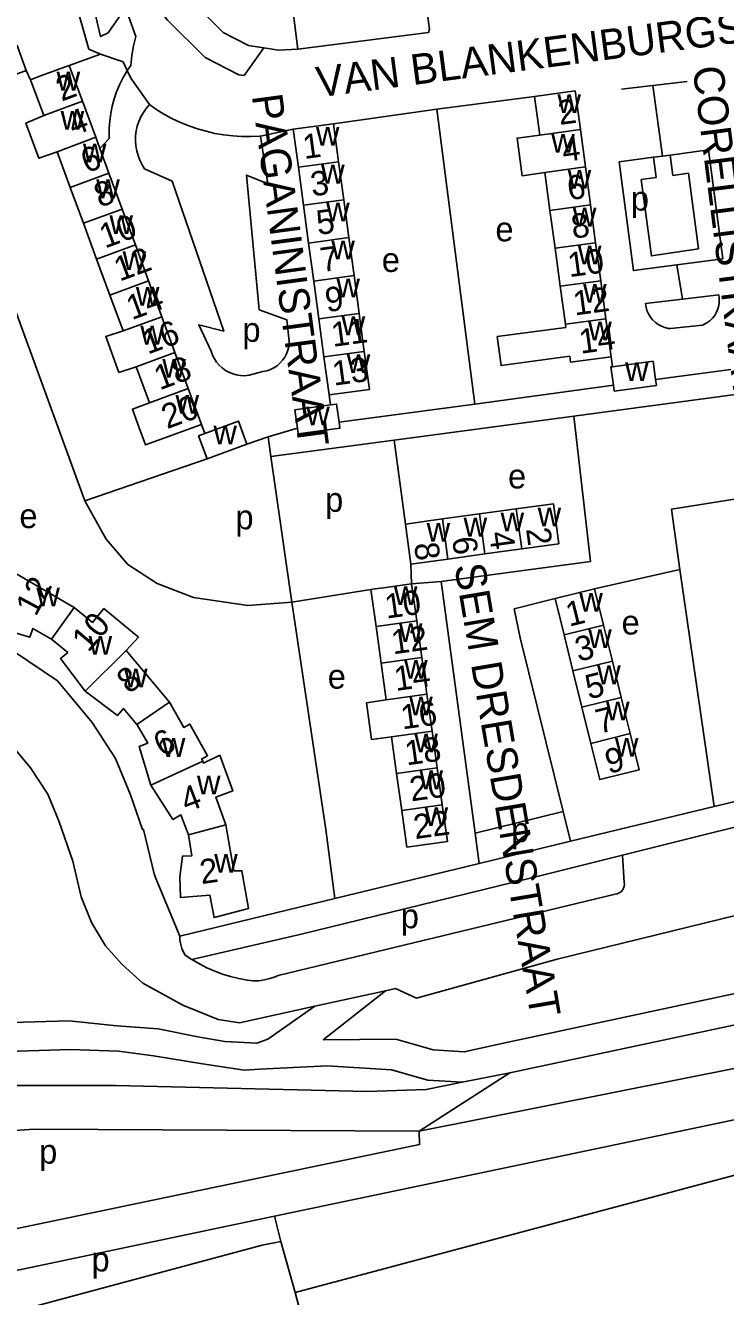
# Model space of a CAD drawing. Extents: x 159045 to 160918, y 380454 to 382516.
# Drawn here: x 159509.6 to 159624.4, y 380775.4 to 380983.9 of the extents above; entities that cross this region are included whole.
import ezdxf

# ---------------------------------------------------------------- set-up
doc = ezdxf.new("R2010")
doc.units = 0
for name, color, linetype in [('BLT_Basislijn', 7, 'Continuous'), ('BLT_Bebouwing', 7, 'Continuous'), ('BLT_Centroide', 7, 'Continuous'), ('BLT_Huisnummer', 7, 'Continuous'), ('BLT_Huisnummer_ tussenligend', 7, 'Continuous'), ('BLT_Onderverdeling_panden', 7, 'Continuous'), ('BLT_Straatnaam', 7, 'Continuous'), ('BLT_Vlakafsluiter', 7, 'Continuous')]:
    doc.layers.add(name, color=color, linetype=linetype)

msp = doc.modelspace()

# ---------------------------------------------------------------- linework, layer by layer
at = {"layer": 'BLT_Basislijn'}
for p, q in [((159554.27, 380979.98), (159553.56, 380985.62)), ((159545.48, 380975.67), (159548.67, 380980.22)), ((159509.73, 380976.49), (159510.44, 380975)), ((159526.86, 380977.33), (159526.3, 380976.49)), ((159526.3, 380976.49), (159526.86, 380975.26)), ((159526.86, 380975.26), (159529.93, 380970.91)), ((159612.49, 380974.03), (159618.11, 380974.71)), ((159577.06, 380970.17), (159593.09, 380972.25)), ((159607.37, 380973.42), (159612.49, 380974.03)), ((159612.49, 380974.03), (159614.07, 380962.48)), ((159577.06, 380970.17), (159560.12, 380967.76)), ((159577.06, 380970.17), (159583.3, 380921.8)), ((159548.12, 380965.76), (159553.5, 380966.86)), ((159523.35, 380965.35), (159521.8, 380963.69)), ((159612.62, 380962.28), (159606.94, 380961.53)), ((159614.07, 380962.48), (159612.62, 380962.28)), ((159613.06, 380958.94), (159612.62, 380962.28)), ((159615.33, 380962.64), (159614.07, 380962.48)), ((159615.78, 380959.3), (159615.33, 380962.64)), ((159618.32, 380959.64), (159615.78, 380959.3)), ((159618.32, 380959.64), (159619.96, 380947.26)), ((159610.59, 380958.61), (159613.06, 380958.94)), ((159616.43, 380944.63), (159617.36, 380939.02)), ((159611.28, 380938.29), (159617.36, 380939.02)), ((159617.36, 380939.02), (159623.3, 380939.73)), ((159615.36, 380934.18), (159620.66, 380934.75)), ((159605.85, 380927.92), (159605.64, 380929.55)), ((159546.26, 380926.53), (159548.54, 380927.14)), ((159625.26, 380927.46), (159612.94, 380925.8)), ((159583.3, 380921.8), (159606.02, 380924.87)), ((159559.62, 380921.66), (159559.4, 380923.31)), ((159628.06, 380923.63), (159599.52, 380919.83)), ((159583.3, 380921.8), (159561.03, 380918.81)), ((159538.99, 380916.95), (159538.46, 380918.45)), ((159599.52, 380919.83), (159570.07, 380915.88)), ((159549.4, 380916.4), (159545.92, 380915.2)), ((159549.82, 380913.21), (159549.4, 380916.4)), ((159570.07, 380915.88), (159549.82, 380913.21)), ((159570.07, 380915.88), (159571.9, 380902.11)), ((159519.36, 380905.92), (159539.4, 380912.8)), ((159572.93, 380892.3), (159572.81, 380895.53)), ((159616.91, 380894.64), (159602.93, 380891.48)), ((159616.91, 380894.64), (159622.53, 380855.79)), ((159566.26, 380891.37), (159553.29, 380889.29)), ((159577.8, 380892.71), (159572.93, 380892.3)), ((159583.33, 380851.41), (159577.8, 380892.71)), ((159645.71, 380861.33), (159622.53, 380855.79)), ((159622.53, 380855.79), (159598.99, 380850.1)), ((159597.78, 380854.95), (159583.33, 380851.41)), ((159597.78, 380854.95), (159598.99, 380850.1)), ((159583.33, 380851.41), (159584, 380846.43)), ((159598.99, 380850.1), (159584, 380846.43)), ((159594.4, 380844.51), (159607.49, 380847.78)), ((159607.79, 380843.3), (159607.49, 380847.78)), ((159584, 380846.43), (159560.32, 380840.71)), ((159531.04, 380843.87), (159534.89, 380834.51)), ((159551.06, 380828.04), (159606.3, 380841.42)), ((159560.32, 380840.71), (159534.89, 380834.51)), ((159630.36, 380838.96), (159596.82, 380830.73)), ((159535.78, 380831.42), (159536.87, 380830.7)), ((159568.65, 380825.56), (159557.04, 380823.01)), ((159558.41, 380817.5), (159568.65, 380825.56)), ((159549.36, 380817.64), (159557.04, 380823.01)), ((159548.04, 380812.69), (159559.09, 380813.26)), ((159589.04, 380812.08), (159581.24, 380810.54)), ((159550.45, 380788.58), (159507.31, 380779.49)), ((159550.45, 380788.58), (159551.5, 380784.43)), ((159551.5, 380784.43), (159553.84, 380776.05)), ((159553.84, 380776.05), (159558.71, 380757.65))]:
    msp.add_line(p, q, dxfattribs=at)
for points in [[(159571.58, 381009.42), (159574.1, 380995.92), (159575.12, 380988.81), (159575.88, 380983.29), (159575.72, 380982.75), (159554.27, 380979.98)], [(159521.91, 380979.19), (159519.99, 380980.01), (159515.4, 380996.22)], [(159523.77, 380994.05), (159520.46, 380988.27), (159521.91, 380982.08), (159523.15, 380982.7), (159525, 380985.38), (159526.45, 380985.59), (159527.69, 380982.08)], [(159548.67, 380980.22), (159546.15, 380980.62), (159542.01, 380982.72), (159536.67, 380988.03), (159535.7, 380989.36)], [(159531.88, 380986.11), (159532.87, 380984.76), (159539.05, 380978.62), (159544.59, 380975.81), (159545.48, 380975.67)], [(159526.86, 380977.33), (159527.06, 380978.95), (159527.34, 380980.55), (159527.69, 380982.08)], [(159516.78, 380977.33), (159521.91, 380979.19)], [(159521.91, 380979.19), (159525.62, 380977.95), (159526.3, 380976.49)], [(159554.27, 380979.98), (159551.11, 380979.84), (159548.67, 380980.22)], [(159526.3, 380976.49), (159526.18, 380976.31), (159525.56, 380975.25), (159525.02, 380974.15), (159524.55, 380973.02), (159524.15, 380971.86), (159523.83, 380970.68), (159523.59, 380969.48), (159523.42, 380968.27), (159523.34, 380967.05), (159523.33, 380965.82), (159523.35, 380965.35)], [(159529.93, 380970.91), (159529.4, 380970.29), (159528.93, 380969.62), (159528.53, 380968.91), (159528.2, 380968.16), (159527.94, 380967.39), (159527.76, 380966.59), (159527.66, 380965.78), (159527.64, 380964.96), (159527.7, 380964.15), (159527.84, 380963.34), (159528.06, 380962.55), (159528.35, 380961.79), (159528.71, 380961.06), (159529.13, 380960.39)], [(159529.93, 380970.91), (159531.15, 380970.07), (159532.41, 380969.3), (159533.71, 380968.6), (159535.04, 380967.97), (159536.41, 380967.42), (159537.8, 380966.93), (159539.22, 380966.53), (159540.66, 380966.2), (159542.12, 380965.95), (159543.58, 380965.78), (159545.05, 380965.69), (159546.53, 380965.68), (159548, 380965.75), (159548.12, 380965.76)], [(159519.36, 380905.92), (159499.07, 380961.39), (159495.96, 380969.99)], [(159548.12, 380965.76), (159549.36, 380957.91), (159545.85, 380959.36), (159547.92, 380937.26), (159552.46, 380935.61), (159552.87, 380932.1)], [(159616.43, 380944.63), (159623.99, 380945.63), (159621.62, 380963.48), (159615.33, 380962.64)], [(159529.13, 380960.39), (159533.67, 380958.33), (159542.14, 380933.75), (159538.01, 380934.79), (159540.07, 380930.45)], [(159606.94, 380961.53), (159609.31, 380943.69), (159616.43, 380944.63)], [(159619.96, 380947.26), (159612.25, 380946.09), (159610.59, 380958.61)], [(159623.3, 380939.73), (159623.38, 380939.15), (159623.39, 380938.55), (159623.31, 380937.97), (159623.16, 380937.4), (159622.93, 380936.85), (159622.63, 380936.34), (159622.27, 380935.88), (159621.84, 380935.46), (159621.37, 380935.11), (159620.85, 380934.83), (159620.66, 380934.75)], [(159611.28, 380938.29), (159611.37, 380937.7), (159611.53, 380937.12), (159611.77, 380936.57), (159612.09, 380936.06), (159612.46, 380935.6), (159612.9, 380935.18), (159613.38, 380934.84), (159613.91, 380934.55), (159614.47, 380934.35), (159615.05, 380934.21), (159615.36, 380934.18)], [(159540.07, 380930.45), (159540.29, 380929.82), (159540.58, 380929.23), (159540.94, 380928.67), (159541.37, 380928.17), (159541.85, 380927.71), (159542.39, 380927.32), (159542.97, 380927), (159543.58, 380926.74), (159544.22, 380926.57), (159544.87, 380926.47), (159545.54, 380926.45), (159546.26, 380926.53)], [(159548.54, 380927.14), (159549.16, 380927.27), (159549.76, 380927.47), (159550.33, 380927.75), (159550.86, 380928.09), (159551.34, 380928.5), (159551.76, 380928.97), (159552.13, 380929.49), (159552.43, 380930.05), (159552.65, 380930.64), (159552.8, 380931.26), (159552.86, 380931.89), (159552.87, 380932.1)], [(159628.06, 380923.63), (159630.34, 380906.88), (159615.55, 380904.57), (159616.91, 380894.64)], [(159599.52, 380919.83), (159602.25, 380895.97), (159577.8, 380892.71)], [(159554.19, 380917.83), (159549.4, 380916.4)], [(159549.82, 380913.21), (159551.47, 380901.84), (159552.35, 380895.69), (159553.29, 380889.29)], [(159519.36, 380905.92), (159522.82, 380899.62), (159526.4, 380895.45), (159531.22, 380892.38), (159537.14, 380890.04), (159546.08, 380888.77), (159553.29, 380889.29)], [(159553.29, 380889.29), (159558.88, 380852.03), (159560.32, 380840.71)], [(159596.47, 380889.89), (159589.77, 380888.19), (159590.71, 380883.46), (159597.78, 380854.95)], [(159494.34, 380885.27), (159497.12, 380884.85), (159507.61, 380881.26), (159514.83, 380876.37), (159520.52, 380869.57), (159524.37, 380863.66), (159526.85, 380857.71), (159528.78, 380852.03), (159528.97, 380852.03), (159530.69, 380844.74), (159531.04, 380843.87)], [(159501.45, 380870.19), (159501.98, 380869.98), (159506.37, 380867.01), (159510.45, 380862.12), (159513.28, 380857.79), (159515.15, 380853.29), (159517.36, 380846.79), (159518.74, 380840.96), (159520.43, 380836.73), (159522.7, 380832.93), (159525.47, 380829.87), (159528.86, 380826.82), (159535.38, 380823.19), (159541.21, 380820.82)], [(159607.49, 380847.78), (159620.22, 380850.96), (159639.62, 380855.76)], [(159594.4, 380844.51), (159554.59, 380834.8), (159536.87, 380830.7)], [(159606.3, 380841.42), (159606.65, 380841.47), (159606.98, 380841.6), (159607.28, 380841.8), (159607.52, 380842.06), (159607.69, 380842.36), (159607.8, 380842.7), (159607.82, 380843.06), (159607.79, 380843.3)], [(159686.59, 380837.69), (159626.47, 380825.2), (159588, 380816.97)], [(159534.89, 380834.51), (159534.93, 380833.83), (159535.06, 380833.15), (159535.26, 380832.49), (159535.54, 380831.86), (159535.78, 380831.42)], [(159687.61, 380832.79), (159627.5, 380820.3), (159589.04, 380812.08)], [(159536.87, 380830.7), (159538.13, 380829.96), (159539.36, 380829.33), (159540.63, 380828.77), (159541.93, 380828.28), (159543.25, 380827.88), (159544.59, 380827.55), (159545.95, 380827.29), (159546.95, 380827.16)], [(159596.82, 380830.73), (159573.74, 380824.36), (159570.31, 380825.93), (159568.65, 380825.56)], [(159546.95, 380827.16), (159547.87, 380827.21), (159548.79, 380827.34), (159549.69, 380827.55), (159550.57, 380827.84), (159551.06, 380828.04)], [(159557.04, 380823.01), (159544.7, 380820.3), (159541.21, 380820.82)], [(159574.18, 380802.53), (159627.2, 380813.1), (159661.54, 380820.15), (159685.69, 380824.02)], [(159489.24, 380816.91), (159496.14, 380818.52), (159507.36, 380820.34), (159516.75, 380820.61), (159524.57, 380819.82), (159531.35, 380819.3), (159537.87, 380817.99), (159542.31, 380817.21), (159547.52, 380816.95), (159549.36, 380817.64)], [(159702.38, 380818.76), (159664.72, 380812.51), (159550.45, 380788.58)], [(159493.29, 380809.13), (159493.01, 380811.99), (159494.32, 380813.04), (159500.05, 380814.08), (159508.4, 380815.65), (159517.01, 380815.91), (159524.83, 380815.65), (159530.57, 380814.86), (159538.65, 380813.56), (159545.44, 380812.51), (159548.04, 380812.69)], [(159588, 380816.97), (159581.56, 380815.53), (159576.44, 380815.86), (159570.32, 380817.6), (159558.41, 380817.5)], [(159553.84, 380776.05), (159694.54, 380813.62), (159694.88, 380813.4), (159722.55, 380710.08), (159722.69, 380708.76), (159585.61, 380671.57)], [(159581.24, 380810.54), (159575.58, 380810.9), (159569.64, 380812.59), (159559.09, 380813.26)], [(159581.24, 380810.54), (159575.3, 380809.37), (159565.62, 380809.05), (159524.39, 380809.99), (159501.59, 380809.99), (159493.29, 380809.13)], [(159494.67, 380801.41), (159496.53, 380801.83), (159510.95, 380802.87), (159574.18, 380802.53)], [(159505.61, 380785.99), (159574.24, 380800.32), (159574.18, 380802.53)], [(159508.57, 380773.13), (159548.4, 380783.83), (159551.5, 380784.43)]]:
    msp.add_lwpolyline(points, dxfattribs=at)
at = {"layer": 'BLT_Bebouwing'}
for p, q in [((159518.95, 380971.45), (159516.78, 380977.33)), ((159512.6, 380969.11), (159510.44, 380975)), ((159593.95, 380965.91), (159593.09, 380972.25)), ((159521.12, 380965.56), (159518.95, 380971.45)), ((159553.5, 380966.86), (159560.12, 380967.76)), ((159554.35, 380960.64), (159553.5, 380966.86)), ((159560.12, 380967.76), (159560.96, 380961.53)), ((159600.6, 380966.81), (159601.42, 380960.69)), ((159521.8, 380963.69), (159521.12, 380965.56)), ((159523.28, 380959.67), (159521.8, 380963.69)), ((159525.45, 380953.78), (159523.28, 380959.67)), ((159555.19, 380954.42), (159554.35, 380960.64)), ((159560.96, 380961.53), (159561.81, 380955.31)), ((159595.62, 380953.57), (159594.77, 380959.79)), ((159601.42, 380960.69), (159602.27, 380954.47)), ((159519.11, 380951.45), (159516.94, 380957.34)), ((159527.62, 380947.9), (159525.45, 380953.78)), ((159556.03, 380948.19), (159555.19, 380954.42)), ((159561.81, 380955.31), (159562.65, 380949.09)), ((159596.46, 380947.34), (159595.62, 380953.57)), ((159602.27, 380954.47), (159603.11, 380948.24)), ((159521.27, 380945.56), (159519.11, 380951.45)), ((159529.79, 380942.01), (159527.62, 380947.9)), ((159556.87, 380941.97), (159556.03, 380948.19)), ((159562.65, 380949.09), (159563.49, 380942.87)), ((159597.3, 380941.11), (159596.46, 380947.34)), ((159603.11, 380948.24), (159603.95, 380942.01)), ((159523.44, 380939.67), (159521.27, 380945.56)), ((159531.95, 380936.12), (159529.79, 380942.01)), ((159557.71, 380935.75), (159556.87, 380941.97)), ((159563.49, 380942.87), (159564.33, 380936.65)), ((159598.14, 380934.88), (159597.3, 380941.11)), ((159603.95, 380942.01), (159604.8, 380935.78)), ((159525.61, 380933.79), (159523.44, 380939.67)), ((159534.12, 380930.24), (159531.95, 380936.12)), ((159558.55, 380929.53), (159557.71, 380935.75)), ((159564.33, 380936.65), (159565.17, 380930.43)), ((159604.8, 380935.78), (159605.64, 380929.55)), ((159536.29, 380924.35), (159534.12, 380930.24)), ((159559.4, 380923.31), (159558.55, 380929.53)), ((159529.94, 380922.01), (159527.78, 380927.9)), ((159538.46, 380918.45), (159536.29, 380924.35)), ((159545.92, 380915.2), (159539.4, 380912.8)), ((159577.97, 380902.94), (159584.04, 380903.78)), ((159584.04, 380903.78), (159590.1, 380904.61)), ((159571.9, 380902.11), (159577.97, 380902.94)), ((159572.81, 380895.53), (159571.9, 380902.11)), ((159584.94, 380897.2), (159578.88, 380896.37)), ((159591.01, 380898.04), (159584.94, 380897.2)), ((159578.88, 380896.37), (159572.81, 380895.53)), ((159566.26, 380891.37), (159567.1, 380885.33)), ((159572.93, 380892.3), (159573.76, 380886.26)), ((159596.47, 380889.89), (159602.93, 380891.48)), ((159604.39, 380885.54), (159602.93, 380891.48)), ((159596.47, 380889.89), (159597.93, 380883.95)), ((159567.1, 380885.33), (159567.94, 380879.3)), ((159573.76, 380886.26), (159574.6, 380880.22)), ((159605.85, 380879.6), (159604.39, 380885.54)), ((159597.93, 380883.95), (159599.39, 380878.01)), ((159567.94, 380879.3), (159568.78, 380873.26)), ((159574.6, 380880.22), (159575.44, 380874.18)), ((159607.31, 380873.67), (159605.85, 380879.6)), ((159599.39, 380878.01), (159600.85, 380872.08)), ((159575.44, 380874.18), (159576.28, 380868.15)), ((159600.85, 380872.08), (159602.31, 380866.14)), ((159608.77, 380867.73), (159607.31, 380873.67)), ((159527.92, 380869.18), (159527.88, 380869.23)), ((159576.28, 380868.15), (159577.12, 380862.11)), ((159569.62, 380867.22), (159570.46, 380861.18)), ((159577.12, 380862.11), (159577.96, 380856.07)), ((159570.46, 380861.18), (159571.3, 380855.15))]:
    msp.add_line(p, q, dxfattribs=at)
for points in [[(159509.73, 380976.49), (159508.21, 380980.63), (159504.26, 380979.17)], [(159505.78, 380975.03), (159509.73, 380976.49)], [(159510.44, 380975), (159512.09, 380975.61), (159516.78, 380977.33)], [(159593.09, 380972.25), (159599.74, 380973.15), (159600.6, 380966.81)], [(159514.79, 380963.18), (159511.79, 380962.1), (159509.66, 380967.87), (159512.6, 380969.11)], [(159594.77, 380959.79), (159591.07, 380959.22), (159590.23, 380965.41), (159593.95, 380965.91)], [(159516.94, 380957.34), (159514.79, 380963.18)], [(159605.64, 380929.55), (159598.99, 380928.65), (159598.85, 380929.63), (159587.6, 380928.11), (159586.96, 380932.85), (159598.21, 380934.37), (159598.14, 380934.88)], [(159527.78, 380927.9), (159524.92, 380926.99), (159522.76, 380932.85), (159525.61, 380933.79)], [(159565.17, 380930.43), (159566.02, 380924.2), (159559.4, 380923.31)], [(159605.85, 380927.92), (159612.53, 380928.82), (159612.94, 380925.8)], [(159606.02, 380924.87), (159605.62, 380927.88), (159605.85, 380927.92)], [(159612.94, 380925.8), (159613.07, 380924.84), (159606.15, 380923.91), (159606.02, 380924.87)], [(159538.46, 380918.45), (159529.3, 380915.08), (159528.27, 380917.87), (159527.14, 380920.96), (159529.94, 380922.01)], [(159554.19, 380917.83), (159553.78, 380920.87), (159559.62, 380921.66)], [(159559.62, 380921.66), (159560.63, 380921.8), (159561.03, 380918.81)], [(159538.99, 380916.95), (159544.52, 380918.99), (159545.92, 380915.2)], [(159561.03, 380918.81), (159561.17, 380917.83), (159554.32, 380916.91), (159554.19, 380917.83)], [(159539.4, 380912.8), (159538, 380916.58), (159538.99, 380916.95)], [(159590.1, 380904.61), (159596.17, 380905.45), (159597.07, 380898.87), (159591.01, 380898.04)], [(159508, 380893.99), (159517.59, 380888.43)], [(159566.26, 380891.37), (159566.93, 380891.46), (159568.34, 380891.66), (159572.93, 380892.3)], [(159517.59, 380888.43), (159520.57, 380885.96), (159522.47, 380888.25), (159528.15, 380883.54), (159526.11, 380881.37)], [(159513.89, 380883.24), (159510.82, 380884.99), (159510.32, 380883.57), (159504.92, 380885.13), (159504.04, 380885.52)], [(159519.39, 380874.72), (159515.35, 380880.03), (159516.52, 380881.04), (159513.89, 380883.24)], [(159526.11, 380881.37), (159533.24, 380872.87)], [(159527.88, 380869.23), (159525.66, 380871.87), (159524.69, 380870.68), (159519.39, 380874.72)], [(159533.24, 380872.87), (159535.55, 380868.76), (159536.54, 380869.31), (159539.47, 380864.11), (159538.48, 380863.55), (159538.67, 380863.21)], [(159568.78, 380873.26), (159565.53, 380872.79), (159566.36, 380866.79), (159569.62, 380867.22)], [(159530.17, 380859.3), (159528.22, 380865.63), (159529.66, 380866.17), (159527.92, 380869.18)], [(159602.31, 380866.14), (159603.77, 380860.2), (159610.23, 380861.79), (159608.77, 380867.73)], [(159538.67, 380863.21), (159538.79, 380862.89), (159541.5, 380864.18)], [(159541.5, 380864.18), (159543.62, 380858.34), (159540.8, 380857.31), (159542.46, 380852.79)], [(159536.31, 380851.13), (159535.09, 380854.39), (159533.77, 380853.66), (159530.17, 380859.3)], [(159571.3, 380855.15), (159571.42, 380854.31), (159572.14, 380849.11), (159578.8, 380850.03), (159577.96, 380856.07)], [(159542.46, 380852.79), (159543.78, 380845.23), (159545.09, 380845.23), (159546.15, 380839.03), (159540.53, 380837.57), (159539.85, 380841.24), (159535.01, 380840.83), (159534.94, 380844.25), (159535.34, 380847.65), (159536.9, 380847.71), (159536.31, 380851.13)]]:
    msp.add_lwpolyline(points, dxfattribs=at)
at = {"layer": 'BLT_Onderverdeling_panden'}
for p, q in [((159512.6, 380969.11), (159518.95, 380971.45)), ((159593.95, 380965.91), (159600.6, 380966.81)), ((159514.79, 380963.18), (159521.12, 380965.56)), ((159516.94, 380957.34), (159523.28, 380959.67)), ((159560.96, 380961.53), (159554.35, 380960.64)), ((159594.77, 380959.79), (159601.42, 380960.69)), ((159519.11, 380951.45), (159525.45, 380953.78)), ((159561.81, 380955.31), (159555.19, 380954.42)), ((159595.62, 380953.57), (159602.27, 380954.47)), ((159521.27, 380945.56), (159527.62, 380947.9)), ((159562.65, 380949.09), (159556.03, 380948.19)), ((159596.46, 380947.34), (159603.11, 380948.24)), ((159523.44, 380939.67), (159529.79, 380942.01)), ((159563.49, 380942.87), (159556.87, 380941.97)), ((159597.3, 380941.11), (159603.95, 380942.01)), ((159525.61, 380933.79), (159531.95, 380936.12)), ((159564.33, 380936.65), (159557.71, 380935.75)), ((159598.14, 380934.88), (159604.8, 380935.78)), ((159527.78, 380927.9), (159534.12, 380930.24)), ((159565.17, 380930.43), (159558.55, 380929.53)), ((159529.94, 380922.01), (159536.29, 380924.35)), ((159584.94, 380897.2), (159584.04, 380903.78)), ((159591.01, 380898.04), (159590.1, 380904.61)), ((159578.88, 380896.37), (159577.97, 380902.94)), ((159513.89, 380883.24), (159517.59, 380888.43)), ((159567.1, 380885.33), (159573.76, 380886.26)), ((159597.93, 380883.95), (159604.39, 380885.54)), ((159519.39, 380874.72), (159526.11, 380881.37)), ((159567.94, 380879.3), (159574.6, 380880.22)), ((159599.39, 380878.01), (159605.85, 380879.6)), ((159568.78, 380873.26), (159575.44, 380874.18)), ((159527.88, 380869.23), (159533.24, 380872.87)), ((159600.85, 380872.08), (159607.31, 380873.67)), ((159569.62, 380867.22), (159576.28, 380868.15)), ((159602.31, 380866.14), (159608.77, 380867.73)), ((159530.17, 380859.3), (159538.67, 380863.21)), ((159570.46, 380861.18), (159577.12, 380862.11)), ((159571.3, 380855.15), (159577.96, 380856.07)), ((159536.31, 380851.13), (159542.46, 380852.79))]:
    msp.add_line(p, q, dxfattribs=at)
at = {"layer": 'BLT_Vlakafsluiter'}
msp.add_line((159574.18, 380802.53), (159589.04, 380812.08), dxfattribs=at)

# ---------------------------------------------------------------- texts
at = {"layer": 'BLT_Centroide'}
for s, p in [('w', (159514.7, 380973.22)), ('w', (159596.84, 380969.53)), ('w', (159515.37, 380966.78)), ('w', (159557.23, 380964.19)), ('w', (159595.83, 380963.03)), ('w', (159519.02, 380961.44)), ('w', (159558.08, 380957.97)), ('w', (159598.52, 380957.12)), ('w', (159521.2, 380955.56)), ('p', (159608.88, 380953.53)), ('w', (159558.91, 380951.75)), ('w', (159599.37, 380950.91)), ('w', (159523.37, 380949.69)), ('e', (159586.67, 380948.48)), ('w', (159559.76, 380945.53)), ('w', (159600.2, 380944.69)), ('w', (159525.52, 380943.78)), ('e', (159568.04, 380943.46)), ('w', (159527.7, 380937.91)), ('w', (159560.6, 380939.31)), ('w', (159601.05, 380938.44)), ('w', (159528.44, 380931.56)), ('p', (159545.18, 380932)), ('w', (159561.45, 380933.09)), ('w', (159601.89, 380932.22)), ('w', (159532.04, 380926.12)), ('w', (159562.29, 380926.88)), ('w', (159607.93, 380925.56)), ('w', (159534.2, 380920.22)), ('w', (159555.65, 380918.31)), ('w', (159540.42, 380915.2)), ('e', (159588.74, 380907.95)), ('p', (159558.74, 380904.12)), ('e', (159508.6, 380901.45)), ('p', (159544.03, 380901.25)), ('w', (159587.52, 380900.91)), ('w', (159593.59, 380901.75)), ('w', (159575.39, 380899.23)), ('w', (159581.45, 380900.06)), ('w', (159511.38, 380888.62)), ('w', (159570.02, 380888.81)), ('w', (159600.43, 380887.72)), ('e', (159607.36, 380883.99)), ('w', (159570.85, 380882.78)), ('w', (159601.89, 380881.78)), ('w', (159519.95, 380880.67)), ('w', (159525.77, 380875.34)), ('w', (159571.7, 380876.75)), ('w', (159603.35, 380875.84)), ('e', (159559.17, 380875.11)), ('w', (159572.53, 380870.72)), ('w', (159604.81, 380869.91)), ('w', (159531.95, 380863.92)), ('w', (159573.37, 380864.66)), ('w', (159606.27, 380863.97)), ('w', (159574.21, 380858.62)), ('w', (159537.72, 380857.75)), ('w', (159575.05, 380852.59)), ('p', (159589.25, 380849.97)), ('w', (159540.55, 380844.92)), ('p', (159571.15, 380835.81)), ('p', (159511.84, 380797.2)), ('p', (159520.43, 380779.51))]:
    msp.add_text(s, height=4, dxfattribs=at).set_placement(p)
at = {"layer": 'BLT_Huisnummer'}
for s, rotation, p in [('2', 20.2148, (159515.52, 380971.39)), ('2', 7.7063, (159597.21, 380967.57)), ('1', 7.7063, (159555.33, 380961.98)), ('6', 20.2148, (159519.6, 380959.62)), ('6', 7.7075, (159598.72, 380955.21)), ('5', 7.7075, (159557.57, 380949.52)), ('10', 20.2098, (159522.63, 380947.28)), ('10', 7.7086, (159598.79, 380942.6)), ('14', 20.2127, (159527.04, 380935.53)), ('9', 7.708, (159559.01, 380936.86)), ('14', 7.7063, (159600.65, 380930.04)), ('13', 7.708, (159560.17, 380924.8)), ('20', 20.2119, (159532.81, 380917.66)), ('2', 277.8383, (159591.68, 380901.31)), ('8', 277.8468, (159573.31, 380898.86)), ('10', 7.9133, (159568.79, 380886.59)), ('1', 13.819, (159598.76, 380885.26)), ('10', 49.9144, (159519.92, 380880.92)), ('14', 7.9144, (159570.33, 380874.72)), ('5', 13.819, (159601.96, 380873.33)), ('6', 28.9144, (159532.01, 380863.86)), ('18', 7.9168, (159572.09, 380862.51)), ('9', 13.8169, (159605.22, 380861.11)), ('22', 7.9144, (159573.5, 380850.42)), ('2', 7.9144, (159538.45, 380843.04))]:
    msp.add_text(s, height=4, rotation=rotation, dxfattribs=at).set_placement(p)
at = {"layer": 'BLT_Huisnummer_ tussenligend'}
for s, rotation, p in [('4', 20.2148, (159517.46, 380965.74)), ('4', 7.7063, (159597.85, 380961.49)), ('3', 7.7063, (159556.62, 380955.85)), ('8', 20.2148, (159521.77, 380953.98)), ('8', 7.7075, (159599.38, 380948.91)), ('12', 20.2098, (159525.03, 380941.86)), ('7', 7.7075, (159558.21, 380943.43)), ('12', 7.7086, (159599.67, 380936.31)), ('16', 20.2127, (159529.64, 380929.89)), ('11', 7.708, (159560.01, 380931.17)), ('18', 20.2127, (159531.6, 380924.03)), ('6', 277.8383, (159579.54, 380899.81)), ('4', 277.8383, (159585.61, 380900.68)), ('12', 61.9144, (159511.29, 380886.8)), ('12', 7.9133, (159569.88, 380880.73)), ('3', 13.819, (159600.28, 380879.51)), ('8', 37.9144, (159526.56, 380874.14)), ('16', 7.9144, (159571.42, 380868.42)), ('7', 13.819, (159603.68, 380867.68)), ('20', 7.9168, (159572.87, 380856.61)), ('4', 20.9144, (159536, 380854.77))]:
    msp.add_text(s, height=4, rotation=rotation, dxfattribs=at).set_placement(p)
at = {"layer": 'BLT_Straatnaam'}
for s, rotation, p in [('VAN BLANKENBURGSTRAAT', 7.4255, (159557.63, 380972.09)), ('CORELLISTRAAT', 277.1911, (159619, 380976.98)), ('PAGANINISTRAAT', 277.6107, (159546.71, 380972.38)), ('SEM DRESDENSTRAAT', 279.5888, (159579.92, 380895.28))]:
    msp.add_text(s, height=5, rotation=rotation, dxfattribs=at).set_placement(p)

doc.saveas('drawing.dxf')
